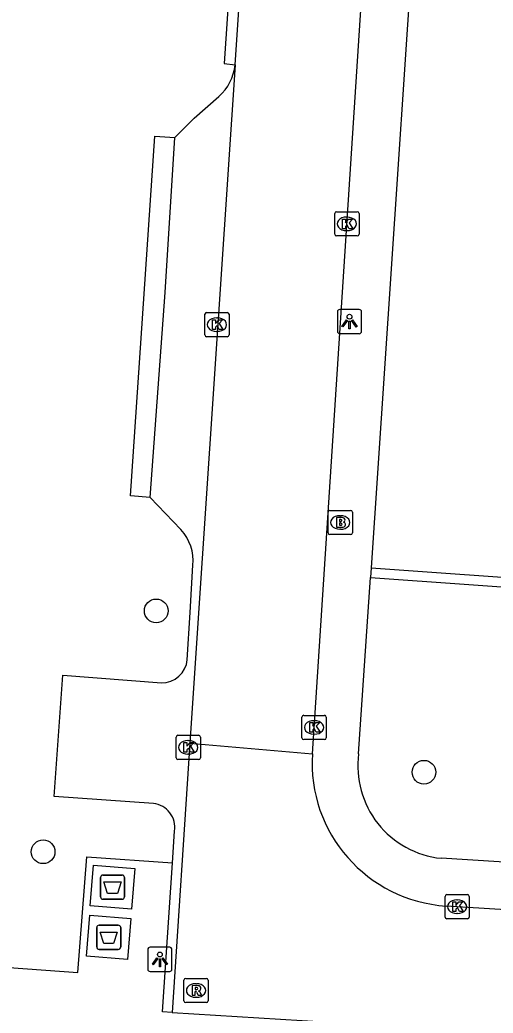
# Model space of a CAD drawing. Extents: x 161848 to 162726, y 385382 to 386521.
# Drawn here: x 161927.11 to 161946.64, y 385610.51 to 385651.52 of the extents above; entities that cross this region are included whole.
import ezdxf

# ---------------------------------------------------------------- set-up
doc = ezdxf.new("R2010")
doc.units = 0
for name, color, linetype in [('IMGEO_Afval_apart_plaats', 7, 'Continuous'), ('IMGEO_Boom', 7, 'Continuous'), ('IMGEO_Brandkraan', 7, 'Continuous'), ('IMGEO_Haag', 7, 'Continuous'), ('IMGEO_Kolk', 7, 'Continuous'), ('IMGEO_Lichtpunt', 7, 'Continuous'), ('IMGEO_Parkeervlak_open', 7, 'Continuous'), ('IMGEO_Rijbaan_lokaal_open', 7, 'Continuous'), ('IMGEO_Rioolput', 7, 'Continuous'), ('IMGEO_Voetpad_gesloten', 7, 'Continuous'), ('IMGEO_Voetpad_open', 7, 'Continuous')]:
    doc.layers.add(name, color=color, linetype=linetype)

msp = doc.modelspace()

# ---------------------------------------------------------------- linework, layer by layer
at = {"layer": 'IMGEO_Afval_apart_plaats'}
for p, q in [((161930.434, 385615.311), (161930.434, 385616.111)), ((161930.434, 385616.111), (161930.434, 385615.311)), ((161930.534, 385616.211), (161931.324, 385616.211)), ((161931.324, 385616.211), (161930.534, 385616.211)), ((161931.424, 385616.111), (161931.424, 385615.311)), ((161931.424, 385615.311), (161931.424, 385616.111)), ((161931.324, 385615.211), (161930.534, 385615.211)), ((161930.534, 385615.211), (161931.324, 385615.211)), ((161930.276, 385613.241), (161930.276, 385614.041)), ((161930.276, 385614.041), (161930.276, 385613.241)), ((161930.376, 385614.141), (161931.166, 385614.141)), ((161931.166, 385614.141), (161930.376, 385614.141)), ((161931.266, 385614.041), (161931.266, 385613.241)), ((161931.266, 385613.241), (161931.266, 385614.041)), ((161931.166, 385613.141), (161930.376, 385613.141)), ((161930.376, 385613.141), (161931.166, 385613.141))]:
    msp.add_line(p, q, dxfattribs=at)
for points in [[(161930.577, 385615.925), (161931.281, 385615.925), (161931.132, 385615.455), (161930.726, 385615.455), (161930.577, 385615.925)], [(161930.419, 385613.855), (161931.123, 385613.855), (161930.974, 385613.385), (161930.568, 385613.385), (161930.419, 385613.855)]]:
    msp.add_lwpolyline(points, dxfattribs=at)
for centre, start, end in [((161930.534, 385616.111), 90, 180), ((161930.534, 385616.111), 90, 180), ((161931.324, 385616.111), 0, 90), ((161931.324, 385616.111), 360, 90), ((161930.534, 385615.311), 180, 270), ((161930.534, 385615.311), 180, 270), ((161931.324, 385615.311), 270, 0), ((161931.324, 385615.311), 270, 0), ((161930.376, 385614.041), 90, 180), ((161930.376, 385614.041), 90, 180), ((161931.166, 385614.041), 0, 90), ((161931.166, 385614.041), 360, 90), ((161930.376, 385613.241), 180, 270), ((161930.376, 385613.241), 180, 270), ((161931.166, 385613.241), 270, 0), ((161931.166, 385613.241), 270, 0)]:
    msp.add_arc(centre, 0.1, start, end, dxfattribs=at)
at = {"layer": 'IMGEO_Boom'}
for centre in [(161932.734, 385627.118), (161943.782, 385620.457), (161928.066, 385617.17)]:
    msp.add_circle(centre, 0.489, dxfattribs=at)
at = {"layer": 'IMGEO_Brandkraan'}
for p, q in [((161939.901, 385631.269), (161940.753, 385631.269)), ((161939.826, 385630.343), (161939.826, 385631.195)), ((161940.314, 385631.049), (161940.339, 385631.049)), ((161940.827, 385631.195), (161940.827, 385630.343)), ((161940.337, 385630.489), (161940.312, 385630.489)), ((161940.753, 385630.269), (161939.901, 385630.269))]:
    msp.add_line(p, q, dxfattribs=at)
for points in [[(161939.901, 385631.269), (161940.753, 385631.269)], [(161939.826, 385630.343), (161939.826, 385631.195)], [(161940.174, 385630.969), (161940.174, 385630.569), (161940.387, 385630.569)], [(161940.405, 385630.969), (161940.174, 385630.969)], [(161940.353, 385630.888), (161940.299, 385630.888), (161940.299, 385630.812)], [(161940.827, 385631.195), (161940.827, 385630.343)], [(161940.299, 385630.812), (161940.352, 385630.812)], [(161940.361, 385630.736), (161940.299, 385630.736), (161940.299, 385630.655)], [(161940.299, 385630.655), (161940.361, 385630.655)], [(161940.753, 385630.269), (161939.901, 385630.269)]]:
    msp.add_lwpolyline(points, dxfattribs=at)
for centre, radius, start, end in [((161939.903, 385631.193), 0.0765, 91.552, 178.448), ((161939.903, 385631.193), 0.0765, 91.552, 178.448), ((161940.751, 385631.193), 0.0765, 1.552, 88.448), ((161940.751, 385631.193), 0.0765, 1.552, 88.448), ((161940.354, 385630.85), 0.0379, 267.8285, 90.9355), ((161940.409, 385630.824), 0.145, 59.4692, 91.5367), ((161940.434, 385630.871), 0.0922, 285.5137, 58.1501), ((161940.362, 385630.695), 0.0404, 269.8759, 90.5077), ((161940.393, 385630.82), 0.251, 268.6676, 293.5347), ((161940.439, 385630.679), 0.105, 301.3115, 78.989), ((161939.903, 385630.345), 0.0765, 181.552, 268.448), ((161939.903, 385630.345), 0.0765, 181.552, 268.448), ((161940.751, 385630.345), 0.0765, 271.552, 358.448), ((161940.751, 385630.345), 0.0765, 271.552, 358.448)]:
    msp.add_arc(centre, radius, start, end, dxfattribs=at)
for centre, major_axis, ratio, start_param, end_param in [((161940.313, 385630.769), (-0.387, 0.002), 0.722429, 4.712389, 7.853982), ((161940.338, 385630.769), (-0.39, 0.002), 0.717154, 1.570796, 4.712389)]:
    msp.add_ellipse(centre, major_axis=major_axis, ratio=ratio, start_param=start_param, end_param=end_param, dxfattribs=at)
at = {"layer": 'IMGEO_Haag'}
for points in [[(161941.6, 385628.889), (161949.52, 385628.331)], [(161941.573, 385628.49), (161949.494, 385627.932)]]:
    msp.add_lwpolyline(points, dxfattribs=at)
at = {"layer": 'IMGEO_Kolk'}
for p, q in [((161940.176, 385643.598), (161941.028, 385643.598)), ((161940.101, 385642.672), (161940.101, 385643.524)), ((161940.589, 385643.378), (161940.614, 385643.378)), ((161941.102, 385643.524), (161941.102, 385642.672)), ((161940.612, 385642.818), (161940.587, 385642.818)), ((161941.028, 385642.598), (161940.176, 385642.598)), ((161934.812, 385639.437), (161935.664, 385639.437)), ((161934.737, 385638.511), (161934.737, 385639.363)), ((161935.225, 385639.217), (161935.25, 385639.217)), ((161935.738, 385639.363), (161935.738, 385638.511)), ((161935.248, 385638.657), (161935.223, 385638.657)), ((161935.664, 385638.437), (161934.812, 385638.437)), ((161938.747, 385621.879), (161938.747, 385622.731)), ((161938.822, 385622.805), (161939.674, 385622.805)), ((161939.748, 385622.731), (161939.748, 385621.879)), ((161939.235, 385622.585), (161939.26, 385622.585)), ((161933.554, 385621.054), (161933.554, 385621.906)), ((161933.629, 385621.98), (161934.481, 385621.98)), ((161934.555, 385621.906), (161934.555, 385621.054)), ((161939.674, 385621.805), (161938.822, 385621.805)), ((161939.258, 385622.025), (161939.233, 385622.025)), ((161934.042, 385621.76), (161934.067, 385621.76)), ((161934.481, 385620.98), (161933.629, 385620.98)), ((161934.065, 385621.2), (161934.04, 385621.2)), ((161944.652, 385614.477), (161944.652, 385615.329)), ((161944.727, 385615.403), (161945.579, 385615.403)), ((161945.653, 385615.329), (161945.653, 385614.477)), ((161945.14, 385615.183), (161945.165, 385615.183)), ((161945.163, 385614.623), (161945.138, 385614.623)), ((161945.579, 385614.403), (161944.727, 385614.403))]:
    msp.add_line(p, q, dxfattribs=at)
for points in [[(161940.176, 385643.598), (161941.028, 385643.598)], [(161940.101, 385642.672), (161940.101, 385643.524)], [(161940.422, 385643.298), (161940.545, 385643.298), (161940.545, 385643.147), (161940.675, 385643.298), (161940.839, 385643.298), (161940.693, 385643.147), (161940.846, 385642.898), (161940.694, 385642.898), (161940.609, 385643.062), (161940.545, 385642.995), (161940.545, 385642.898), (161940.422, 385642.898), (161940.422, 385643.298)], [(161941.102, 385643.524), (161941.102, 385642.672)], [(161941.028, 385642.598), (161940.176, 385642.598)], [(161934.812, 385639.437), (161935.664, 385639.437)], [(161934.737, 385638.511), (161934.737, 385639.363)], [(161935.058, 385639.137), (161935.181, 385639.137), (161935.181, 385638.986), (161935.311, 385639.137), (161935.475, 385639.137), (161935.329, 385638.986), (161935.482, 385638.737), (161935.33, 385638.737), (161935.245, 385638.901), (161935.181, 385638.834), (161935.181, 385638.737), (161935.058, 385638.737), (161935.058, 385639.137)], [(161935.738, 385639.363), (161935.738, 385638.511)], [(161935.664, 385638.437), (161934.812, 385638.437)], [(161938.747, 385621.879), (161938.747, 385622.731)], [(161938.822, 385622.805), (161939.674, 385622.805)], [(161939.748, 385622.731), (161939.748, 385621.879)], [(161939.068, 385622.505), (161939.191, 385622.505), (161939.191, 385622.354), (161939.321, 385622.505), (161939.485, 385622.505), (161939.339, 385622.354), (161939.492, 385622.105), (161939.34, 385622.105), (161939.255, 385622.269), (161939.191, 385622.202), (161939.191, 385622.105), (161939.068, 385622.105), (161939.068, 385622.505)], [(161933.554, 385621.054), (161933.554, 385621.906)], [(161933.629, 385621.98), (161934.481, 385621.98)], [(161934.555, 385621.906), (161934.555, 385621.054)], [(161939.674, 385621.805), (161938.822, 385621.805)], [(161933.875, 385621.68), (161933.998, 385621.68), (161933.998, 385621.529), (161934.128, 385621.68), (161934.292, 385621.68), (161934.146, 385621.529), (161934.299, 385621.28), (161934.147, 385621.28), (161934.062, 385621.444), (161933.998, 385621.377), (161933.998, 385621.28), (161933.875, 385621.28), (161933.875, 385621.68)], [(161934.481, 385620.98), (161933.629, 385620.98)], [(161944.652, 385614.477), (161944.652, 385615.329)], [(161944.727, 385615.403), (161945.579, 385615.403)], [(161945.653, 385615.329), (161945.653, 385614.477)], [(161944.973, 385615.103), (161945.096, 385615.103), (161945.096, 385614.952), (161945.226, 385615.103), (161945.39, 385615.103), (161945.244, 385614.952), (161945.397, 385614.703), (161945.245, 385614.703), (161945.16, 385614.867), (161945.096, 385614.8), (161945.096, 385614.703), (161944.973, 385614.703), (161944.973, 385615.103)], [(161945.579, 385614.403), (161944.727, 385614.403)]]:
    msp.add_lwpolyline(points, dxfattribs=at)
for centre, start, end in [((161940.178, 385643.522), 91.552, 178.448), ((161940.178, 385643.522), 91.552, 178.448), ((161941.026, 385643.522), 1.552, 88.448), ((161941.026, 385643.522), 1.552, 88.448), ((161940.178, 385642.674), 181.552, 268.448), ((161940.178, 385642.674), 181.552, 268.448), ((161941.026, 385642.674), 271.552, 358.448), ((161941.026, 385642.674), 271.552, 358.448), ((161934.814, 385639.361), 91.552, 178.448), ((161934.814, 385639.361), 91.552, 178.448), ((161935.662, 385639.361), 1.552, 88.448), ((161935.662, 385639.361), 1.552, 88.448), ((161934.814, 385638.513), 181.552, 268.448), ((161934.814, 385638.513), 181.552, 268.448), ((161935.662, 385638.513), 271.552, 358.448), ((161935.662, 385638.513), 271.552, 358.448), ((161938.824, 385622.729), 91.552, 178.448), ((161938.824, 385622.729), 91.552, 178.448), ((161939.672, 385622.729), 1.552, 88.448), ((161939.672, 385622.729), 1.552, 88.448), ((161933.631, 385621.904), 91.552, 178.448), ((161933.631, 385621.904), 91.552, 178.448), ((161934.479, 385621.904), 1.552, 88.448), ((161934.479, 385621.904), 1.552, 88.448), ((161938.824, 385621.881), 181.552, 268.448), ((161938.824, 385621.881), 181.552, 268.448), ((161939.672, 385621.881), 271.552, 358.448), ((161939.672, 385621.881), 271.552, 358.448), ((161933.631, 385621.056), 181.552, 268.448), ((161933.631, 385621.056), 181.552, 268.448), ((161934.479, 385621.056), 271.552, 358.448), ((161934.479, 385621.056), 271.552, 358.448), ((161944.729, 385615.327), 91.552, 178.448), ((161944.729, 385615.327), 91.552, 178.448), ((161945.577, 385615.327), 1.552, 88.448), ((161945.577, 385615.327), 1.552, 88.448), ((161944.729, 385614.479), 181.552, 268.448), ((161944.729, 385614.479), 181.552, 268.448), ((161945.577, 385614.479), 271.552, 358.448), ((161945.577, 385614.479), 271.552, 358.448)]:
    msp.add_arc(centre, 0.0765, start, end, dxfattribs=at)
for centre, major_axis, ratio, start_param, end_param in [((161940.588, 385643.098), (-0.387, 0.002), 0.722429, 4.712389, 7.853982), ((161940.613, 385643.098), (-0.39, 0.002), 0.717154, 1.570796, 4.712389), ((161935.224, 385638.937), (-0.387, 0.002), 0.722429, 4.712389, 7.853982), ((161935.249, 385638.937), (-0.39, 0.002), 0.717154, 1.570796, 4.712389), ((161939.234, 385622.305), (-0.387, 0.002), 0.722429, 4.712389, 7.853982), ((161939.259, 385622.305), (-0.39, 0.002), 0.717154, 1.570796, 4.712389), ((161934.041, 385621.48), (-0.387, 0.002), 0.722429, 4.712389, 7.853982), ((161934.066, 385621.48), (-0.39, 0.002), 0.717154, 1.570796, 4.712389), ((161945.139, 385614.903), (-0.387, 0.002), 0.722429, 4.712389, 7.853982), ((161945.164, 385614.903), (-0.39, 0.002), 0.717154, 1.570796, 4.712389)]:
    msp.add_ellipse(centre, major_axis=major_axis, ratio=ratio, start_param=start_param, end_param=end_param, dxfattribs=at)
at = {"layer": 'IMGEO_Lichtpunt'}
for p, q in [((161940.212, 385639.466), (161940.212, 385638.659)), ((161940.212, 385639.466), (161940.212, 385638.659)), ((161941.114, 385639.561), (161940.306, 385639.561)), ((161941.114, 385639.561), (161940.306, 385639.561)), ((161941.208, 385638.659), (161941.208, 385639.466)), ((161941.208, 385638.659), (161941.208, 385639.466)), ((161940.306, 385638.565), (161941.114, 385638.565)), ((161940.306, 385638.565), (161941.114, 385638.565)), ((161933.288, 385613.227), (161932.48, 385613.227)), ((161933.288, 385613.227), (161932.48, 385613.227)), ((161932.386, 385613.132), (161932.386, 385612.325)), ((161932.386, 385613.132), (161932.386, 385612.325)), ((161933.382, 385612.325), (161933.382, 385613.132)), ((161933.382, 385612.325), (161933.382, 385613.132)), ((161932.48, 385612.231), (161933.288, 385612.231)), ((161932.48, 385612.231), (161933.288, 385612.231))]:
    msp.add_line(p, q, dxfattribs=at)
for points in [[(161940.586, 385639.13), (161940.625, 385639.102), (161940.437, 385638.84), (161940.399, 385638.867), (161940.586, 385639.13)], [(161940.688, 385639.082), (161940.735, 385639.082), (161940.735, 385638.76), (161940.688, 385638.76), (161940.688, 385639.082)], [(161940.798, 385639.102), (161940.836, 385639.129), (161941.023, 385638.867), (161940.984, 385638.839), (161940.798, 385639.102)], [(161932.76, 385612.796), (161932.799, 385612.768), (161932.611, 385612.506), (161932.573, 385612.533), (161932.76, 385612.796)], [(161932.972, 385612.768), (161933.01, 385612.795), (161933.197, 385612.533), (161933.158, 385612.505), (161932.972, 385612.768)], [(161932.862, 385612.748), (161932.909, 385612.748), (161932.909, 385612.426), (161932.862, 385612.426), (161932.862, 385612.748)]]:
    msp.add_lwpolyline(points, dxfattribs=at)
for centre in [(161940.711, 385639.264), (161932.885, 385612.93)]:
    msp.add_circle(centre, 0.0994, dxfattribs=at)
for centre, start, end in [((161940.306, 385639.466), 90, 180), ((161940.306, 385639.466), 90, 180), ((161941.114, 385639.466), 0, 90), ((161941.114, 385639.466), 0, 90), ((161940.306, 385638.659), 180, 270), ((161940.306, 385638.659), 180, 270), ((161941.114, 385638.659), 270, 0), ((161941.114, 385638.659), 270, 360), ((161932.48, 385613.132), 90, 180), ((161932.48, 385613.132), 90, 180), ((161933.288, 385613.132), 0, 90), ((161933.288, 385613.132), 0, 90), ((161932.48, 385612.325), 180, 270), ((161932.48, 385612.325), 180, 270), ((161933.288, 385612.325), 270, 0), ((161933.288, 385612.325), 270, 360)]:
    msp.add_arc(centre, 0.0946, start, end, dxfattribs=at)
at = {"layer": 'IMGEO_Parkeervlak_open'}
for points in [[(161933.499, 385646.663), (161934.303, 385647.466), (161935.319, 385648.362)], [(161933.754, 385630.473), (161932.488, 385631.804)], [(161934.016, 385625.103), (161934.132, 385627.053), (161934.248, 385629.003)], [(161932.624, 385619.165), (161928.523, 385619.45), (161928.883, 385624.468), (161932.947, 385624.149)], [(161933.404, 385616.717), (161933.493, 385618.028)]]:
    msp.add_lwpolyline(points, dxfattribs=at)
for centre, radius, start, end in [((161934.013, 385649.852), 1.982, 311.2436, 354.4677), ((161932.37, 385629.19), 1.887, 354.3155, 42.8348), ((161932.961, 385625.209), 1.06, 269.231, 354.2619), ((161932.504, 385618.173), 0.999, 351.6632, 83.1176)]:
    msp.add_arc(centre, radius, start, end, dxfattribs=at)
at = {"layer": 'IMGEO_Rijbaan_lokaal_open'}
for points in [[(161935.985, 385649.661), (161939.569, 385703.191)], [(161939.176, 385621.222), (161942.144, 385666.78), (161944.591, 385702.676)], [(161935.985, 385649.661), (161934.481, 385627.029), (161934.124, 385621.658)], [(161934.124, 385621.658), (161933.385, 385610.532)], [(161934.124, 385621.658), (161939.176, 385621.222)], [(161947.158, 385614.769), (161944.695, 385614.932)], [(161933.385, 385610.532), (161943.229, 385609.934)]]:
    msp.add_lwpolyline(points, dxfattribs=at)
msp.add_arc((161945.085, 385620.84), 5.921, 176.3014, 266.2276, dxfattribs=at)
at = {"layer": 'IMGEO_Rioolput'}
for p, q in [((161933.876, 385611.018), (161933.876, 385611.87)), ((161933.951, 385611.944), (161934.803, 385611.944)), ((161934.364, 385611.724), (161934.389, 385611.724)), ((161934.877, 385611.87), (161934.877, 385611.018)), ((161934.387, 385611.164), (161934.362, 385611.164)), ((161934.803, 385610.944), (161933.951, 385610.944))]:
    msp.add_line(p, q, dxfattribs=at)
for points in [[(161933.876, 385611.018), (161933.876, 385611.87)], [(161933.951, 385611.944), (161934.803, 385611.944)], [(161934.465, 385611.642), (161934.213, 385611.644), (161934.213, 385611.244)], [(161934.391, 385611.563), (161934.337, 385611.563), (161934.337, 385611.482)], [(161934.877, 385611.87), (161934.877, 385611.018)], [(161934.213, 385611.244), (161934.337, 385611.244), (161934.337, 385611.406), (161934.348, 385611.406)], [(161934.337, 385611.482), (161934.389, 385611.482)], [(161934.395, 385611.377), (161934.466, 385611.244), (161934.606, 385611.244), (161934.541, 385611.37)], [(161934.803, 385610.944), (161933.951, 385610.944)]]:
    msp.add_lwpolyline(points, dxfattribs=at)
for centre, radius, start, end in [((161933.953, 385611.868), 0.0765, 91.552, 178.448), ((161933.953, 385611.868), 0.0765, 91.552, 178.448), ((161934.397, 385611.467), 0.0964, 77.0061, 93.1865), ((161934.411, 385611.524), 0.0378, 276.6634, 79.6772), ((161934.464, 385611.532), 0.109, 350.3612, 89.416), ((161934.801, 385611.868), 0.0765, 1.552, 88.448), ((161934.801, 385611.868), 0.0765, 1.552, 88.448), ((161934.347, 385611.353), 0.0533, 26.0293, 88.6989), ((161934.373, 385611.671), 0.19, 274.7715, 282.9687), ((161934.462, 385611.532), 0.112, 277.5842, 350.9817), ((161934.446, 385611.317), 0.108, 29.5134, 73.7905), ((161933.953, 385611.02), 0.0765, 181.552, 268.448), ((161933.953, 385611.02), 0.0765, 181.552, 268.448), ((161934.801, 385611.02), 0.0765, 271.552, 358.448), ((161934.801, 385611.02), 0.0765, 271.552, 358.448)]:
    msp.add_arc(centre, radius, start, end, dxfattribs=at)
for centre, major_axis, ratio, start_param, end_param in [((161934.363, 385611.444), (-0.387, 0.002), 0.722429, 4.712389, 7.853982), ((161934.388, 385611.444), (-0.39, 0.002), 0.717154, 1.570796, 4.712389)]:
    msp.add_ellipse(centre, major_axis=major_axis, ratio=ratio, start_param=start_param, end_param=end_param, dxfattribs=at)
at = {"layer": 'IMGEO_Voetpad_gesloten'}
for points in [[(161930.01, 385614.945), (161930.148, 385616.617), (161931.848, 385616.477), (161931.71, 385614.805), (161930.01, 385614.945)], [(161931.548, 385612.727), (161929.858, 385612.864), (161929.994, 385614.554), (161931.685, 385614.417), (161931.548, 385612.727)]]:
    msp.add_lwpolyline(points, dxfattribs=at)
at = {"layer": 'IMGEO_Voetpad_open'}
for points in [[(161936.498, 385703.488), (161939.126, 385703.242), (161935.533, 385649.718), (161935.985, 385649.661)], [(161946.526, 385702.567), (161941.6, 385628.889)], [(161932.488, 385631.804), (161931.673, 385631.862), (161932.669, 385646.718), (161933.499, 385646.663)], [(161932.488, 385631.804), (161933.106, 385640.268), (161933.499, 385646.663)], [(161941.6, 385628.889), (161941.573, 385628.49)], [(161941.087, 385621.217), (161941.573, 385628.49)], [(161908.314, 385613.734), (161929.498, 385612.185), (161929.87, 385616.968), (161933.404, 385616.717)], [(161949.284, 385616.611), (161944.489, 385616.901)], [(161933.385, 385610.532), (161932.991, 385610.556), (161933.404, 385616.717)]]:
    msp.add_lwpolyline(points, dxfattribs=at)
msp.add_arc((161944.891, 385620.717), 3.837, 172.5058, 263.9867, dxfattribs=at)

doc.saveas('drawing.dxf')
